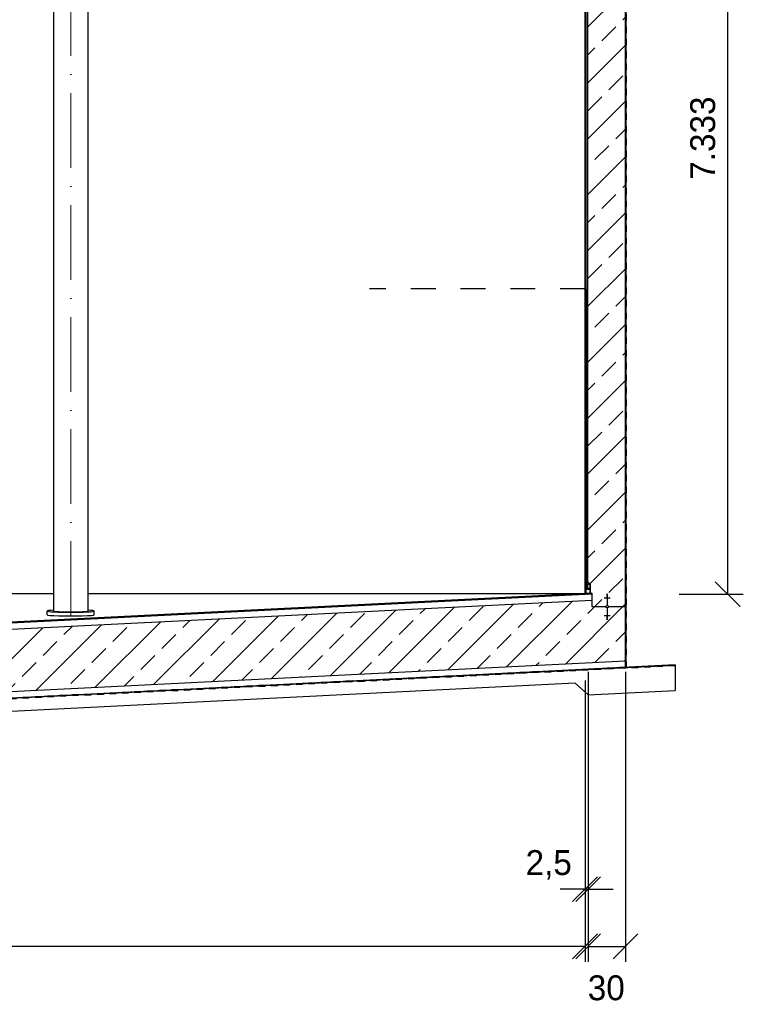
# Model space of a CAD drawing. Header units: millimetres. Extents: x -57642 to 5082813, y -177084 to 58112.
# Tile 587 of 656: x 46846 to 52659, y -49139 to -41226. Entities that reach past the tile are written whole.
import ezdxf

# ---------------------------------------------------------------- set-up
doc = ezdxf.new("R2010")
doc.units = ezdxf.units.MM
doc.linetypes.add('ACAD_ISO10W100', pattern=[18, 12, -3, 0, -3])
doc.linetypes.add('JIS_02_1.0', pattern=[2, 1, -1])
doc.layers.add('Bemaßung', color=7, linetype='Continuous', lineweight=9)
doc.dimstyles.new('DIN', dxfattribs={"dimtxt": 2.5, "dimasz": 2.5, "dimexe": 1.25, "dimexo": 0.625, "dimtad": 1, "dimtih": 1, "dimdec": 4, "dimdsep": 46, "dimlunit": 6, "dimtxsty": 'Standard', "dimcen": 2.5, "dimadec": 0, "dimazin": 0, "dimtfac": 1, "dimtdec": 4, "dimtmove": 0, "dimatfit": 3, "dimfxl": 0, "dimtvp": 1, "dimtolj": 1, "dimtzin": 0, "dimarcsym": 0})
pattern_1 = [(45, (-1.36, -74287.17), (-224.5064, 224.5064), []), (45, (223.15, -74287.17), (-224.5064, 224.5064), [158.75, -79.375])]

# ---------------------------------------------------------------- blocks, each defined once
blk = doc.blocks.new('_Oblique')
at = {"color": 0, "linetype": 'ByBlock', "lineweight": -2}
blk.add_line((-0.5, -0.5), (0.5, 0.5), dxfattribs=at)
blk = doc.blocks.new('*D486')
at = {"layer": 'Bemaßung', "color": 0, "lineweight": -2, "transparency": 16777216}
for p, q in [((30188.1, -46538), (30188.1, -48798.5)), ((51388.1, -46538), (51388.1, -48798.5)), ((51388.1, -48673.5), (30188.1, -48673.5))]:
    blk.add_line(p, q, dxfattribs=at)
at = {"layer": 'DEFPOINTS', "color": 0, "transparency": 16777216}
for p in [(30188.1, -45838), (51388.1, -45838), (30188.1, -48673.5)]:
    blk.add_point(p, dxfattribs=at)
at = {"layer": 'Bemaßung', "color": 0, "lineweight": -2, "transparency": 16777216, "xscale": 200, "yscale": 200, "zscale": 200, "rotation": 180}
blk.add_blockref('_Oblique', (30188.1, -48673.5), dxfattribs=at)
at = {"layer": 'Bemaßung', "color": 0, "lineweight": -2, "transparency": 16777216, "xscale": 200, "yscale": 200, "zscale": 200}
blk.add_blockref('_Oblique', (51388.1, -48673.5), dxfattribs=at)
at = {"layer": 'Bemaßung', "color": 0, "transparency": 16777216, "insert": (40788.1, -48473.5), "char_height": 200, "attachment_point": 5}
blk.add_mtext('\\A1;LI %%c21.200', dxfattribs=at)
blk = doc.blocks.new('*D508')
at = {"layer": 'Bemaßung', "color": 0, "lineweight": -2, "transparency": 16777216}
for p, q in [((51413.1, -46465.8), (51413.1, -48798.5)), ((51713.1, -46465.8), (51713.1, -48798.5)), ((51413.1, -48673.5), (51713.1, -48673.5))]:
    blk.add_line(p, q, dxfattribs=at)
at = {"layer": 'DEFPOINTS', "color": 0, "transparency": 16777216}
for p in [(51413.1, -45765.8), (51713.1, -45765.8), (51713.1, -48673.5)]:
    blk.add_point(p, dxfattribs=at)
at = {"layer": 'Bemaßung', "color": 0, "lineweight": -2, "transparency": 16777216, "xscale": 200, "yscale": 200, "zscale": 200, "rotation": 180}
blk.add_blockref('_Oblique', (51413.1, -48673.5), dxfattribs=at)
at = {"layer": 'Bemaßung', "color": 0, "lineweight": -2, "transparency": 16777216, "xscale": 200, "yscale": 200, "zscale": 200}
blk.add_blockref('_Oblique', (51713.1, -48673.5), dxfattribs=at)
at = {"layer": 'Bemaßung', "color": 0, "transparency": 16777216, "insert": (51558.4, -49007.8), "char_height": 200, "attachment_point": 5}
blk.add_mtext('\\A1;30', dxfattribs=at)
blk = doc.blocks.new('*D509')
at = {"layer": 'Bemaßung', "color": 0, "lineweight": -2, "transparency": 16777216}
for p, q in [((51388.1, -47973.5), (51388.1, -48088.5)), ((51413.1, -47973.5), (51413.1, -48088.5)), ((51388.1, -48213.5), (51188.1, -48213.5)), ((51413.1, -48213.5), (51388.1, -48213.5)), ((51413.1, -48213.5), (51613.1, -48213.5))]:
    blk.add_line(p, q, dxfattribs=at)
at = {"layer": 'DEFPOINTS', "color": 0, "transparency": 16777216}
for p in [(51388.1, -48213.5), (51388.1, -48673.5), (51413.1, -48673.5)]:
    blk.add_point(p, dxfattribs=at)
at = {"layer": 'Bemaßung', "color": 0, "lineweight": -2, "transparency": 16777216, "xscale": 200, "yscale": 200, "zscale": 200}
blk.add_blockref('_Oblique', (51388.1, -48213.5), dxfattribs=at)
at = {"layer": 'Bemaßung', "color": 0, "lineweight": -2, "transparency": 16777216, "xscale": 200, "yscale": 200, "zscale": 200, "rotation": 180}
blk.add_blockref('_Oblique', (51413.1, -48213.5), dxfattribs=at)
at = {"layer": 'Bemaßung', "color": 0, "transparency": 16777216, "insert": (51096, -48018.7), "char_height": 200, "attachment_point": 5}
blk.add_mtext('\\A1;2,5', dxfattribs=at)
blk = doc.blocks.new('*D709')
at = {"layer": 'Bemaßung', "color": 0, "lineweight": -2, "transparency": 16777216}
for p, q in [((52078.1, -38513), (52659.3, -38513)), ((52534.3, -45843.3), (52534.3, -38513)), ((52143.1, -45843.3), (52659.3, -45843.3))]:
    blk.add_line(p, q, dxfattribs=at)
at = {"layer": 'DEFPOINTS', "color": 0, "transparency": 16777216}
for p in [(51378.1, -38513), (52534.3, -38513), (51443.1, -45843.3)]:
    blk.add_point(p, dxfattribs=at)
at = {"layer": 'Bemaßung', "color": 0, "lineweight": -2, "transparency": 16777216, "xscale": 200, "yscale": 200, "zscale": 200}
for p, rotation in [((52534.3, -38513), 90), ((52534.3, -45843.3), 270)]:
    blk.add_blockref('_Oblique', p, dxfattribs=dict(at, rotation=rotation))
at = {"layer": 'Bemaßung', "color": 0, "transparency": 16777216, "insert": (52334.3, -42178.1), "char_height": 200, "attachment_point": 5, "rotation": 90}
blk.add_mtext('\\A1;7.333', dxfattribs=at)

msp = doc.modelspace()

# ---------------------------------------------------------------- hatches: boundary and pattern name
at = {"lineweight": 13}
h = msp.add_hatch(dxfattribs=at)
h.set_pattern_fill('ANSI33', color=256, scale=50, style=0)
h.set_pattern_definition(pattern_1)
edge = h.paths.add_edge_path()
edge.add_line((51713.08732, -38518.00387), (51713.08732, -38513.00387))
edge.add_line((51713.08732, -38513.00387), (51424.09981, -38513.00387))
edge.add_line((51424.09981, -38513.00387), (51424.09981, -38547.00387))
edge.add_line((51424.09981, -38547.00387), (51410.66591, -38547.00387))
edge.add_line((51410.66591, -38547.00387), (51410.66319, -45744.38158))
edge.add_line((51410.66319, -45744.38158), (51432.08548, -45765.80387))
edge.add_line((51432.08548, -45765.80387), (51432.08548, -45835.80387))
edge.add_line((51432.08548, -45835.80387), (51443.08548, -45835.25387))
edge.add_line((51443.08548, -45835.25387), (51443.08548, -45843.26386))
edge.add_line((51443.08548, -45843.26386), (51443.08548, -45893.32632))
edge.add_line((51443.08548, -45893.32632), (51443.08548, -45943.32632))
edge.add_line((51443.08548, -45943.32632), (51555.10793, -45943.32637))
edge.add_arc((51565.46046, -45943.32637), 10.35253, -0.000021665, 179.999978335, ccw=False)
edge.add_line((51575.813, -45943.32637), (51713.08452, -45943.32643))
edge.add_line((51713.08452, -45943.32643), (51713.08732, -38518.00387))
h.paths.add_polyline_path([(51565.46046, -45871.83233), (51565.46046, -45868.31242), (51560.46046, -45868.31242), (51540.46046, -45871.83233)], flags=16)
h = msp.add_hatch(color=256)
h.dxf.hatch_style = 1
h.paths.add_polyline_path([(51388.08548, -43387.00387), (51394.08548, -43385.39617, -0.1067861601), (51395.08548, -43390.87951), (51388.08548, -43389.00387)])
h = msp.add_hatch(dxfattribs=at)
h.set_pattern_fill('ANSI33', color=256, scale=50, style=0)
h.set_pattern_definition(pattern_1)
edge = h.paths.add_edge_path()
edge.add_line((51713.08452, -45943.32643), (51575.813, -45943.32637))
edge.add_arc((51565.46046, -45943.32637), 10.35253, 179.999978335, 359.999978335, ccw=False)
edge.add_line((51555.10793, -45943.32637), (51448.08454, -45943.32633))
edge.add_line((51448.08454, -45943.32633), (51448.08454, -45893.07637))
edge.add_line((51448.08454, -45893.07637), (41926.08548, -46369.17632))
edge.add_line((41926.08548, -46369.17632), (41926.08548, -46431.69042))
edge.add_arc((41407.15794, -47039.46092), 799.1688, -36.78406201, 49.508586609, ccw=False)
edge.add_line((42047.21061, -47518.00387), (42133.19226, -47518.00387))
edge.add_line((42133.19226, -47518.00387), (42826.4115, -46824.78463))
edge.add_line((42826.4115, -46824.78463), (51713.08435, -46380.45099))
edge.add_line((51713.08435, -46380.45099), (51713.08452, -45943.32643))
h.paths.add_polyline_path([(51565.46046, -46014.82041), (51565.46046, -46018.34032), (51570.46046, -46018.34032), (51590.46046, -46014.82041)], flags=16)

# ---------------------------------------------------------------- linework, layer by layer
at = {"linetype": 'JIS_02_1.0', "lineweight": 50, "ltscale": 50}
msp.add_line((51715.08433, -46431.38653), (51715.08746, -38166.02976), dxfattribs=at)
for p, q in [((51717.08433, -46431.28653), (51717.08746, -38164.08189)), ((51388.08548, -45838.00387), (51388.08548, -38518.00387)), ((51406.66592, -45797.80387), (51406.66592, -38513.00387)), ((51410.66317, -45797.80387), (51410.66592, -38513.00387)), ((51713.08433, -46431.48653), (51713.08732, -38518.00387)), ((51394.08548, -43385.39617), (51394.08548, -40965.61157)), ((51388.08548, -43387.00387), (51394.08548, -43385.39617)), ((51388.08548, -43389.00387), (51395.08548, -43390.87951)), ((51395.08548, -43390.87951), (51395.08548, -45837.65387)), ((51410.66317, -45797.80387), (51410.66317, -45028.31565)), ((51406.66592, -45765.80387), (51395.08548, -45765.80387)), ((51432.08548, -45765.80387), (51410.66318, -45765.80387)), ((51432.08548, -45765.80387), (51410.66319, -45744.38158)), ((51443.08548, -45835.25387), (41876.08548, -46313.60387)), ((51443.08548, -45843.26386), (41876.08548, -46321.61386)), ((51443.08548, -45893.32632), (41926.08548, -46369.17632)), ((45394.58548, -45838.00387), (47118.74221, -45838.00387)), ((47391.74221, -45838.00387), (51388.08548, -45838.00387)), ((51398.08548, -45845.51742), (51398.08548, -45837.50746)), ((51418.08548, -45844.5414), (51418.08548, -45836.53143)), ((51443.08548, -45835.25387), (51443.08548, -45843.26386)), ((51443.08548, -45843.26386), (51443.08548, -45943.32633)), ((51540.46046, -45871.83233), (51590.46046, -45871.83233)), ((51560.46046, -45843.67309), (51570.46046, -45843.67309)), ((51560.46046, -45847.193), (51570.46046, -45847.193)), ((51560.46046, -45850.7129), (51570.46046, -45850.7129)), ((51560.46046, -45854.23281), (51570.46046, -45854.23281)), ((51560.46046, -45857.75271), (51570.46046, -45857.75271)), ((51560.46046, -45861.27262), (51570.46046, -45861.27262)), ((51560.46046, -45864.79252), (51570.46046, -45864.79252)), ((51560.46046, -45868.31242), (51570.46046, -45868.31242)), ((51565.46046, -45843.32637), (51565.46046, -45932.97384)), ((51443.08548, -45943.32633), (51555.10793, -45943.32637)), ((51565.46046, -45953.6789), (51565.46046, -46043.32637)), ((51575.813, -45943.32637), (51713.08452, -45943.32643)), ((47065.24221, -46008.51572), (47065.24221, -45978.51572)), ((47445.22201, -46008.55318), (47445.22349, -45978.51575)), ((51540.46046, -46014.82041), (51590.46046, -46014.82041)), ((51560.46046, -46018.34032), (51570.46046, -46018.34032)), ((51560.46046, -46021.86022), (51570.46046, -46021.86022)), ((51560.46046, -46025.38013), (51570.46046, -46025.38013)), ((51560.46046, -46028.90003), (51570.46046, -46028.90003)), ((51560.46046, -46032.41994), (51570.46046, -46032.41994)), ((51560.46046, -46035.93984), (51570.46046, -46035.93984)), ((51560.46046, -46039.45975), (51570.46046, -46039.45975)), ((51560.46046, -46042.97965), (51570.46046, -46042.97965)), ((51713.08435, -46380.45099), (42826.4115, -46824.78463)), ((52113.0847, -46411.48651), (42847.12218, -46874.78463)), ((52113.0847, -46415.56935), (42848.77903, -46878.78463)), ((52113.0847, -46411.48651), (52113.0847, -46617.76534)), ((51308.21558, -46557.88387), (42890.20039, -46978.78463)), ((51413.08457, -46652.76535), (51308.21558, -46557.88387)), ((51413.08457, -46652.76535), (52113.0847, -46617.76534))]:
    msp.add_line(p, q)
at = {"linetype": 'ACAD_ISO10W100', "lineweight": 18, "ltscale": 50}
msp.add_line((47255.24221, -46018.00387), (47255.24221, -38518.00387), dxfattribs=at)
at = {"linetype": 'JIS_02_1.0', "lineweight": 18, "ltscale": 200}
for p, q in [((51388.08548, -43387.00387), (49655.41646, -43387.00387)), ((51388.08548, -43389.00387), (49655.41646, -43389.00387))]:
    msp.add_line(p, q, dxfattribs=at)
at = {"linetype": 'ACAD_ISO10W100', "lineweight": 18, "ltscale": 0.5}
msp.add_line((51408.08548, -45832.01945), (51408.08548, -45850.02941), dxfattribs=at)
msp.add_lwpolyline([(47118.74221, -45978.51572), (47118.74221, -38548.00387), (47391.74221, -38548.00387), (47391.74221, -45978.51572)])
msp.add_lwpolyline([(51432.08548, -45835.80387), (51432.08548, -45765.80387), (51429.08548, -45765.80387, 0.4142135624), (51426.08548, -45768.80387), (51426.08548, -45797.80387), (51400.08548, -45797.80387, 0.4142135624), (51397.08548, -45800.80387), (51397.08548, -45800.80387, 0.4142135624), (51400.08548, -45803.80387), (51426.08548, -45803.80387), (51426.08548, -45832.80387, 0.4142135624), (51429.08548, -45835.80387)], format="xyb", close=True)
at = {"linetype": 'JIS_02_1.0', "lineweight": 50, "ltscale": 50}
msp.add_lwpolyline([(52113.0847, -46413.52793), (42847.9506, -46876.78463), (42154.73137, -47570.00387), (39421.43959, -47570.00387), (39200.50166, -47349.06594), (30160.25251, -47529.87089)], dxfattribs=at)
msp.add_circle((51565.46046, -45943.32637), 10.35253)
msp.add_arc((51381.89467, -43390.45228), 13.19773, 358.144887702, 22.526077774)
for centre, major_axis, ratio, start_param, end_param in [((47255.24221, -45978.51572), (190, 0), 0.0499376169, 2.3723260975, 7.0524518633), ((47255.24221, -46008.51572), (190, 0), 0.0499376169, 3.1415926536, 6.2871277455), ((47255.24221, -45978.51572), (136.5, 0), 0.05, 3.1415926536, 6.2831853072)]:
    msp.add_ellipse(centre, major_axis=major_axis, ratio=ratio, start_param=start_param, end_param=end_param)

# ---------------------------------------------------------------- dimensions: what is measured, and where the dimension line sits
at = {"layer": 'Bemaßung'}
dim = msp.add_linear_dim(base=(52534.25047, -38513.00387), p1=(51443.08548, -45843.26386), p2=(51378.08548, -38513.00387), angle=90, text='7.333', dimstyle='DIN', override={"dimscale": 100, "dimtxt": 2, "dimasz": 2, "dimexo": 7, "dimgap": 1, "dimtih": 0, "dimblk1": 'Oblique', "dimblk2": 'Oblique', "dimsah": 1, "dimtmove": 2}, dxfattribs=at)
dim.commit()
dim.dimension.update_dxf_attribs({"geometry": '*D709', "text_midpoint": (52334.25047, -42178.13387)})
for base, p1, p2, text, picture, middle in [((51713.0849, -48673.50953), (51413.08458, -45765.80386), (51713.0849, -45765.80386), '30', '*D508', (51558.38755, -49007.83451)), ((51388.08548, -48213.5329), (51413.08458, -48673.50953), (51388.08548, -48673.50953), '2,5', '*D509', (51096.02304, -48018.72814))]:
    dim = msp.add_linear_dim(base=base, p1=p1, p2=p2, angle=180, text=text, dimstyle='DIN', override={"dimscale": 100, "dimtxt": 2, "dimasz": 2, "dimexo": 7, "dimgap": 1, "dimtih": 0, "dimdec": 2, "dimblk1": 'Oblique', "dimblk2": 'Oblique', "dimsah": 1, "dimtmove": 2}, dxfattribs=at)
    dim.commit()
    dim.dimension.update_dxf_attribs({"geometry": picture, "text_midpoint": middle, "dimtype": 160})
dim = msp.add_linear_dim(base=(30188.08548, -48673.50953), p1=(51388.08548, -45838.00387), p2=(30188.08548, -45838.00387), text='LI %%c21.200', dimstyle='DIN', override={"dimscale": 100, "dimtxt": 2, "dimasz": 2, "dimexo": 7, "dimgap": 1, "dimtih": 0, "dimblk1": 'Oblique', "dimblk2": 'Oblique', "dimsah": 1, "dimtmove": 2}, dxfattribs=at)
dim.commit()
dim.dimension.update_dxf_attribs({"geometry": '*D486', "text_midpoint": (40788.08548, -48473.50953)})

doc.saveas('drawing.dxf')
